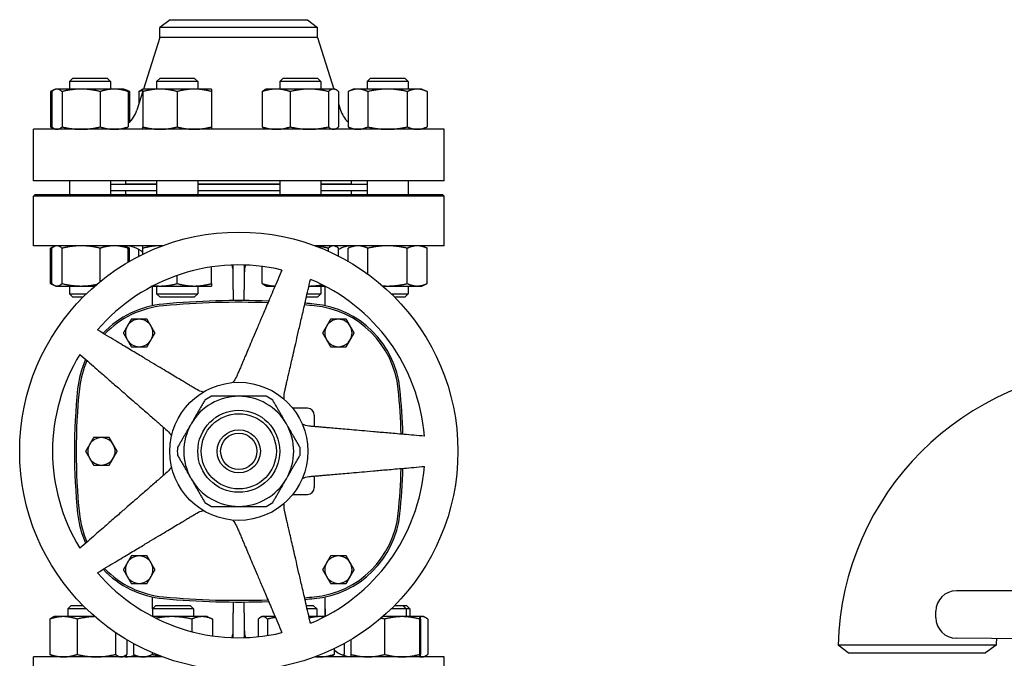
# Model space of a CAD drawing. Header units: inches. Extents: x 24 to 1128, y -69 to 748.
# Tile 468 of 656: x 583 to 601, y 384 to 396. Entities that reach past the tile are written whole.
import ezdxf

# ---------------------------------------------------------------- set-up
doc = ezdxf.new("R2010")
doc.units = ezdxf.units.IN
doc.header["$LTSCALE"] = 32
doc.header["$MEASUREMENT"] = 0
doc.layers.add('Visible (ANSI)', color=7, linetype='Continuous', lineweight=30)

msp = doc.modelspace()

# ---------------------------------------------------------------- linework, layer by layer
at = {"layer": 'Visible (ANSI)'}
for p, q in [((585.77813, 395.65117), (585.59063, 395.5073)), ((585.59063, 395.3245), (585.59063, 395.5073)), ((588.47063, 395.5073), (585.59063, 395.5073)), ((585.77813, 395.65117), (588.28313, 395.65117)), ((588.28313, 395.65117), (588.47063, 395.5073)), ((588.47063, 395.3245), (588.47063, 395.5073)), ((585.59063, 395.3245), (585.29311, 394.38517)), ((588.47063, 395.3245), (585.59063, 395.3245)), ((588.47063, 395.3245), (588.76815, 394.38517)), ((584.00193, 394.58617), (583.93943, 394.52367)), ((584.00193, 394.58617), (584.62693, 394.58617)), ((584.62693, 394.58617), (584.68943, 394.52367)), ((585.59304, 394.58617), (585.53054, 394.52367)), ((585.59304, 394.58617), (586.21804, 394.58617)), ((586.21804, 394.58617), (586.28054, 394.52367)), ((587.84322, 394.58617), (587.78072, 394.52367)), ((587.84322, 394.58617), (588.46822, 394.58617)), ((588.46822, 394.58617), (588.53072, 394.52367)), ((589.43434, 394.58617), (589.37184, 394.52367)), ((589.43434, 394.58617), (590.05934, 394.58617)), ((590.05934, 394.58617), (590.12184, 394.52367)), ((584.68943, 394.52367), (583.93943, 394.52367)), ((583.93943, 394.52367), (583.93943, 394.38517)), ((584.68943, 394.52367), (584.68943, 394.38517)), ((586.28054, 394.52367), (585.53054, 394.52367)), ((585.53054, 394.52367), (585.53054, 394.38517)), ((586.28054, 394.52367), (586.28054, 394.38517)), ((588.53072, 394.52367), (587.78072, 394.52367)), ((587.78072, 394.52367), (587.78072, 394.38517)), ((588.53072, 394.52367), (588.53072, 394.38517)), ((590.12184, 394.52367), (589.37184, 394.52367)), ((589.37184, 394.52367), (589.37184, 394.38517)), ((590.12184, 394.52367), (590.12184, 394.38517)), ((583.66738, 394.37489), (583.59274, 394.34008)), ((583.59274, 394.34008), (583.59274, 393.69626)), ((583.61733, 394.34008), (583.61733, 393.69626)), ((583.68943, 394.38517), (583.66738, 394.37489)), ((583.71072, 394.38517), (583.68943, 394.38517)), ((584.15267, 394.38517), (583.71072, 394.38517)), ((583.80412, 394.34008), (583.80412, 393.69626)), ((584.75637, 394.38517), (584.15267, 394.38517)), ((584.50121, 394.34008), (584.50121, 393.69626)), ((584.93943, 394.38517), (584.75637, 394.38517)), ((584.93943, 394.38517), (584.96147, 394.37489)), ((584.96147, 394.37489), (585.03611, 394.34008)), ((585.01152, 394.34008), (585.01152, 393.69626)), ((585.03611, 394.34008), (585.03611, 393.78605)), ((585.28054, 394.34548), (585.17118, 394.00019)), ((585.20845, 394.34008), (585.20845, 394.11785)), ((585.28054, 394.38517), (585.2585, 394.37489)), ((585.59304, 394.38517), (585.28054, 394.38517)), ((585.28054, 394.34008), (585.28054, 393.69626)), ((586.21804, 394.38517), (585.59304, 394.38517)), ((585.90554, 394.34008), (585.90554, 393.69626)), ((586.53054, 394.38517), (586.21804, 394.38517)), ((586.53054, 394.34008), (586.53054, 393.69626)), ((587.45863, 394.34008), (587.45863, 393.69626)), ((587.53072, 394.38517), (587.50867, 394.37489)), ((587.71378, 394.38517), (587.53072, 394.38517)), ((588.31748, 394.38517), (587.71378, 394.38517)), ((587.96894, 394.34008), (587.96894, 393.69626)), ((588.75943, 394.38517), (588.31748, 394.38517)), ((588.66603, 394.34008), (588.66603, 393.69626)), ((588.78072, 394.38517), (588.75943, 394.38517)), ((588.78072, 394.38517), (588.80277, 394.37489)), ((588.85282, 394.34008), (588.85282, 393.69626)), ((589.12184, 394.38517), (589.02515, 394.34008)), ((589.02515, 394.34008), (589.02515, 393.69626)), ((589.20557, 394.38517), (589.12184, 394.38517)), ((589.74684, 394.38517), (589.20557, 394.38517)), ((589.38599, 394.34008), (589.38599, 393.69626)), ((590.2881, 394.38517), (589.74684, 394.38517)), ((590.10768, 394.34008), (590.10768, 393.69626)), ((590.37184, 394.38517), (590.2881, 394.38517)), ((590.37184, 394.38517), (590.46853, 394.34008)), ((590.46853, 394.34008), (590.46853, 393.69626)), ((588.85282, 394.11785), (588.89008, 394.00019)), ((583.66738, 393.66145), (583.59274, 393.69626)), ((589.12184, 393.65117), (589.02515, 393.69626)), ((590.37184, 393.65117), (590.46853, 393.69626)), ((590.78063, 393.65117), (583.28063, 393.65117)), ((583.28063, 392.71117), (583.28063, 393.65117)), ((583.68943, 393.65117), (583.66738, 393.66145)), ((584.93943, 393.65117), (584.96147, 393.66145)), ((587.53072, 393.65117), (587.50867, 393.66145)), ((588.78072, 393.65117), (588.80277, 393.66145)), ((590.78063, 392.71117), (590.78063, 393.65117)), ((590.78063, 392.71117), (583.28063, 392.71117)), ((583.93943, 392.71117), (583.93943, 392.46367)), ((584.68943, 392.71117), (584.68943, 392.46367)), ((585.53054, 392.64617), (584.68943, 392.64617)), ((584.97063, 392.65117), (584.97063, 392.71117)), ((585.53054, 392.65117), (584.97063, 392.65117)), ((585.09063, 392.64617), (585.09063, 392.65117)), ((585.53054, 392.71117), (585.53054, 392.46367)), ((586.28054, 392.71117), (586.28054, 392.46367)), ((587.78072, 392.65117), (586.28054, 392.65117)), ((587.78072, 392.64617), (586.28054, 392.64617)), ((587.78072, 392.71117), (587.78072, 392.46367)), ((588.53072, 392.71117), (588.53072, 392.46367)), ((589.09063, 392.65117), (588.53072, 392.65117)), ((589.37184, 392.64617), (588.53072, 392.64617)), ((588.97063, 392.64617), (588.97063, 392.65117)), ((589.09063, 392.65117), (589.09063, 392.71117)), ((589.37184, 392.71117), (589.37184, 392.46367)), ((590.12184, 392.71117), (590.12184, 392.46367)), ((583.31188, 392.46367), (583.28063, 392.43242)), ((590.78063, 392.43242), (583.28063, 392.43242)), ((583.28063, 391.52617), (583.28063, 392.43242)), ((583.31188, 392.46367), (590.74938, 392.46367)), ((585.53054, 392.52617), (584.68943, 392.52617)), ((584.97063, 392.46367), (584.97063, 392.52617)), ((587.78072, 392.52617), (586.28054, 392.52617)), ((589.37184, 392.52617), (588.53072, 392.52617)), ((589.09063, 392.46367), (589.09063, 392.52617)), ((590.74938, 392.46367), (590.78063, 392.43242)), ((590.78063, 391.52617), (590.78063, 392.43242)), ((585.63869, 391.52617), (583.28063, 391.52617)), ((583.68943, 391.52617), (583.66738, 391.51589)), ((584.93943, 391.52617), (584.96147, 391.51589)), ((590.78063, 391.52617), (588.42257, 391.52617)), ((588.78072, 391.52617), (588.80277, 391.51589)), ((589.12184, 391.52617), (589.02515, 391.48108)), ((590.37184, 391.52617), (590.46853, 391.48108)), ((583.66738, 391.51589), (583.59274, 391.48108)), ((583.59274, 390.83726), (583.59274, 391.48108)), ((583.61733, 390.83726), (583.61733, 391.48108)), ((583.80412, 390.83726), (583.80412, 391.48108)), ((584.50121, 390.87489), (584.50121, 391.48108)), ((584.96147, 391.51589), (585.03611, 391.48108)), ((585.01152, 391.22917), (585.01152, 391.48108)), ((585.03611, 391.24343), (585.03611, 391.48108)), ((585.20845, 391.33702), (585.20845, 391.45766)), ((585.28054, 391.373), (585.28054, 391.48108)), ((588.66603, 391.42658), (588.66603, 391.48108)), ((588.85282, 391.33702), (588.85282, 391.48108)), ((589.02515, 391.24343), (589.02515, 391.48108)), ((589.38599, 391.00917), (589.38599, 391.48108)), ((590.10768, 390.83726), (590.10768, 391.48108)), ((590.46853, 390.83726), (590.46853, 391.48108)), ((586.93063, 390.72117), (586.93063, 391.1747)), ((587.13063, 391.1747), (587.13063, 390.72117)), ((585.90554, 390.83726), (585.90554, 390.98462)), ((586.53054, 390.83726), (586.53054, 391.13919)), ((587.45863, 390.83726), (587.45863, 391.14912)), ((583.66738, 390.80245), (583.59274, 390.83726)), ((583.68943, 390.79217), (583.66738, 390.80245)), ((587.53072, 390.79217), (587.50867, 390.80245)), ((590.37184, 390.79217), (590.46853, 390.83726)), ((583.68943, 390.79217), (583.71072, 390.79217)), ((583.71072, 390.79217), (584.15267, 390.79217)), ((583.93943, 390.79217), (583.93943, 390.64867)), ((583.93943, 390.64867), (584.24698, 390.64867)), ((584.00193, 390.58617), (583.93943, 390.64867)), ((584.15267, 390.79217), (584.40314, 390.79217)), ((585.45583, 390.43327), (585.45583, 390.78947)), ((585.461, 390.79217), (585.59304, 390.79217)), ((585.53054, 390.79217), (585.53054, 390.64867)), ((585.53054, 390.64867), (586.28054, 390.64867)), ((585.59304, 390.58617), (585.53054, 390.64867)), ((585.59304, 390.79217), (586.21804, 390.79217)), ((586.21804, 390.79217), (586.53054, 390.79217)), ((586.21804, 390.58617), (586.28054, 390.64867)), ((586.28054, 390.79217), (586.28054, 390.64867)), ((586.93063, 390.72117), (586.93063, 390.52584)), ((587.13063, 390.52584), (587.13063, 390.72117)), ((587.53072, 390.79217), (587.69174, 390.79217)), ((588.27869, 390.64867), (588.53072, 390.64867)), ((588.31182, 390.79217), (588.31748, 390.79217)), ((588.31748, 390.79217), (588.60026, 390.79217)), ((588.46822, 390.58617), (588.53072, 390.64867)), ((588.53072, 390.79217), (588.53072, 390.64867)), ((588.60544, 390.43327), (588.60544, 390.78947)), ((589.65813, 390.79217), (589.74684, 390.79217)), ((589.74684, 390.79217), (590.2881, 390.79217)), ((589.81429, 390.64867), (590.12184, 390.64867)), ((590.05934, 390.58617), (590.12184, 390.64867)), ((590.12184, 390.79217), (590.12184, 390.64867)), ((590.2881, 390.79217), (590.37184, 390.79217)), ((584.1839, 390.58617), (584.00193, 390.58617)), ((586.21804, 390.58617), (585.59304, 390.58617)), ((588.46822, 390.58617), (588.26426, 390.58617)), ((590.05934, 390.58617), (589.87737, 390.58617)), ((588.28359, 388.56357), (588.0141, 388.56357)), ((588.40859, 388.43857), (588.40859, 388.22769)), ((585.65268, 388.21889), (585.65268, 387.33345)), ((588.40859, 387.32465), (588.40859, 387.11377)), ((588.0141, 386.98877), (588.28359, 386.98877)), ((621.43013, 385.23187), (600.13113, 385.23187)), ((585.45583, 384.90498), (585.45583, 385.11907)), ((588.60544, 384.76287), (588.60544, 385.11907)), ((583.97133, 384.96617), (583.90883, 384.90367)), ((584.24698, 384.90367), (583.90883, 384.90367)), ((583.90883, 384.90367), (583.90883, 384.76017)), ((583.97133, 384.96617), (584.1839, 384.96617)), ((585.51702, 384.96617), (585.45452, 384.90367)), ((586.20452, 384.90367), (585.45452, 384.90367)), ((585.45452, 384.90367), (585.45452, 384.76355)), ((585.51702, 384.96617), (586.14202, 384.96617)), ((586.14202, 384.96617), (586.20452, 384.90367)), ((586.20452, 384.90367), (586.20452, 384.76017)), ((586.93063, 385.0265), (586.93063, 384.83117)), ((587.13063, 384.83117), (587.13063, 385.0265)), ((588.26426, 384.96617), (588.3913, 384.96617)), ((588.4538, 384.90367), (588.27869, 384.90367)), ((588.3913, 384.96617), (588.4538, 384.90367)), ((588.4538, 384.90367), (588.4538, 384.76017)), ((588.60544, 384.90498), (588.60675, 384.90367)), ((588.60675, 384.90367), (588.60544, 384.90367)), ((588.60675, 384.90367), (588.60675, 384.76355)), ((590.08909, 384.90367), (589.81429, 384.90367)), ((589.87737, 384.96617), (590.02659, 384.96617)), ((590.02659, 384.96617), (590.08994, 384.96617)), ((590.02659, 384.96617), (590.08909, 384.90367)), ((590.15244, 384.90367), (590.08909, 384.90367)), ((590.08909, 384.90367), (590.08909, 384.76017)), ((590.08994, 384.96617), (590.15244, 384.90367)), ((590.15244, 384.90367), (590.15244, 384.76017)), ((583.58175, 384.71508), (583.58175, 384.07126)), ((583.65883, 384.76017), (583.6316, 384.74747)), ((583.82962, 384.76017), (583.65883, 384.76017)), ((584.40314, 384.76017), (583.82962, 384.76017)), ((584.07749, 384.71508), (584.07749, 384.07126)), ((585.81192, 384.76017), (585.461, 384.76017)), ((586.36177, 384.76017), (585.81192, 384.76017)), ((586.17262, 384.71508), (586.17262, 384.48621)), ((586.45452, 384.76017), (586.36177, 384.76017)), ((586.45452, 384.76017), (586.53994, 384.72034)), ((586.55092, 384.71508), (586.55092, 384.41018)), ((586.93063, 384.37764), (586.93063, 384.83117)), ((587.13063, 384.83117), (587.13063, 384.37764)), ((587.38724, 384.71508), (587.38724, 384.39492)), ((587.4538, 384.76017), (587.43635, 384.75203)), ((587.47079, 384.76017), (587.4538, 384.76017)), ((587.69174, 384.76017), (587.47079, 384.76017)), ((587.55433, 384.71508), (587.55433, 384.41674)), ((588.50813, 384.76017), (588.31182, 384.76017)), ((588.60026, 384.76017), (588.50813, 384.76017)), ((590.01122, 384.76017), (589.65813, 384.76017)), ((589.69377, 384.71508), (589.69377, 384.07126)), ((590.33884, 384.76017), (590.01122, 384.76017)), ((590.32868, 384.71508), (590.32868, 384.07126)), ((590.33909, 384.76017), (590.33884, 384.76017)), ((590.37635, 384.76017), (590.33909, 384.76017)), ((590.33909, 384.76017), (590.33933, 384.76005)), ((590.349, 384.71508), (590.349, 384.07126)), ((590.40244, 384.76017), (590.37635, 384.76017)), ((590.40244, 384.76017), (590.42966, 384.74747)), ((590.47952, 384.71508), (590.47952, 384.07126)), ((599.75713, 384.73987), (599.75713, 384.85787)), ((584.77957, 384.4697), (584.77957, 384.07126)), ((584.98591, 384.33828), (584.98591, 384.07126)), ((589.07536, 384.33828), (589.07536, 384.07126)), ((589.07917, 384.34055), (589.07917, 384.07126)), ((609.52063, 384.29886), (600.12846, 384.36588)), ((585.10812, 384.26847), (585.10812, 384.07126)), ((588.77037, 384.17432), (588.77037, 384.07126)), ((588.95315, 384.26847), (588.95315, 384.07126)), ((598.15813, 384.09867), (597.97259, 384.24104)), ((600.85502, 384.24099), (600.66313, 384.09867)), ((585.63869, 384.02617), (583.28063, 384.02617)), ((583.28063, 383.11992), (583.28063, 384.02617)), ((583.65883, 384.02617), (583.6316, 384.03887)), ((584.90883, 384.02617), (584.93605, 384.03887)), ((585.20452, 384.02617), (585.1191, 384.066)), ((585.45122, 384.10119), (585.45122, 384.07126)), ((590.78063, 384.02617), (588.42257, 384.02617)), ((588.7038, 384.02617), (588.72126, 384.03431)), ((588.92719, 384.05902), (588.94217, 384.066)), ((589.08909, 384.02617), (589.08884, 384.02629)), ((590.33909, 384.02617), (590.33933, 384.02629)), ((590.40244, 384.02617), (590.42966, 384.03887)), ((590.78063, 383.11992), (590.78063, 384.02617)), ((598.15823, 384.09867), (600.66313, 384.09867))]:
    msp.add_line(p, q, dxfattribs=at)
for radius in [4, 1.25984, 0.74803, 0.68553, 0.3937, 0.3312]:
    msp.add_circle((587.03063, 387.77617), radius, dxfattribs=at)
for centre, radius, start, end in [((584.69452, 394.15117), 0.5, 309.346629, 342.425284), ((589.36675, 394.15117), 0.5, 197.574716, 226.906395), ((584.95583, 391.02617), 0.5, 49.501532, 90), ((589.10544, 391.02617), 0.5, 90, 120.346879), ((587.03063, 387.77617), 3.4, 76.64927, 139.35073), ((587.03063, 387.77617), 3.4, 4.64927, 67.35073), ((585.81179, 388.73795), 1.73228, 95.255296, 136.557354), ((587.03063, 375.4868), 15.03937, 87.927003, 95.255296), ((587.03063, 375.4868), 15.00812, 87.972631, 95.255296), ((587.03063, 375.4868), 15.00812, 84.744704, 85.408408), ((587.03063, 375.4868), 15.03937, 84.744704, 85.39081), ((588.24948, 388.73795), 1.73228, 5.817836, 84.744707), ((585.81179, 388.73795), 1.70103, 95.255296, 136.325001), ((588.24948, 388.73795), 1.70103, 5.817836, 84.744707), ((585.21174, 389.93562), 0.25, 90, 150), ((585.21174, 389.93562), 0.25, 30, 90), ((588.84953, 389.93562), 0.25, 90, 150), ((588.84953, 389.93562), 0.25, 30, 90), ((585.21174, 389.93562), 0.25, 150, 210), ((585.21174, 389.93562), 0.25, 330, 30), ((588.84953, 389.93562), 0.25, 150, 210), ((588.84953, 389.93562), 0.25, 330, 30), ((585.21174, 389.93562), 0.25, 210, 270), ((585.21174, 389.93562), 0.25, 270, 330), ((588.84953, 389.93562), 0.25, 210, 270), ((588.84953, 389.93562), 0.25, 270, 330), ((587.03063, 387.77617), 3.4, 148.64927, 211.35073), ((585.81179, 388.73795), 1.73228, 155.642572, 174.182165), ((585.81179, 388.73795), 1.70103, 155.957475, 174.182165), ((603.16063, 384.09867), 5.19, 91.571968, 178.428032), ((595.25111, 387.77617), 11.22047, 174.182164, 185.817836), ((595.25111, 387.77617), 11.18922, 174.182164, 185.817836), ((578.81016, 387.77617), 11.18922, 1.601548, 5.817836), ((578.81016, 387.77617), 11.22047, 1.583081, 5.817836), ((587.03063, 387.77617), 1.00394, 90, 150), ((587.03063, 387.77617), 1.12205, 116.525352, 123.474648), ((587.03063, 387.77617), 1.00394, 30, 90), ((587.03063, 387.77617), 1.12205, 56.525352, 63.474648), ((588.28359, 388.43857), 0.125, 0, 90), ((587.03063, 387.77617), 1.00394, 150, 210), ((587.03063, 387.77617), 1.00394, 330, 30), ((584.52276, 387.77617), 0.25, 90, 150), ((584.52276, 387.77617), 0.25, 30, 90), ((584.52276, 387.77617), 0.25, 150, 210), ((584.52276, 387.77617), 0.25, 330, 30), ((587.03063, 387.77617), 1.12205, 176.525352, 183.474648), ((587.03063, 387.77617), 1.12205, 356.525352, 3.474648), ((584.52276, 387.77617), 0.25, 210, 270), ((584.52276, 387.77617), 0.25, 270, 330), ((587.03063, 387.77617), 3.4, 292.64927, 355.35073), ((578.81016, 387.77617), 11.18922, 354.182163, 358.398452), ((578.81016, 387.77617), 11.22047, 354.182163, 358.416919), ((587.03063, 387.77617), 1.00394, 210, 270), ((587.03063, 387.77617), 1.00394, 270, 330), ((588.28359, 387.11377), 0.125, 270, 0), ((587.03063, 387.77617), 1.12205, 236.525352, 243.474648), ((587.03063, 387.77617), 1.12205, 296.525352, 303.474648), ((585.81179, 386.81439), 1.73228, 185.817836, 204.357428), ((585.81179, 386.81439), 1.70103, 185.817836, 204.042525), ((588.24948, 386.81439), 1.70103, 275.255296, 354.182161), ((588.24948, 386.81439), 1.73228, 275.255296, 354.182161), ((585.21174, 385.61672), 0.25, 90, 150), ((585.21174, 385.61672), 0.25, 30, 90), ((588.84953, 385.61672), 0.25, 90, 150), ((588.84953, 385.61672), 0.25, 30, 90), ((585.81179, 386.81439), 1.73228, 223.442646, 264.744707), ((585.81179, 386.81439), 1.70103, 223.674999, 264.744707), ((585.21174, 385.61672), 0.25, 150, 210), ((585.21174, 385.61672), 0.25, 330, 30), ((588.84953, 385.61672), 0.25, 150, 210), ((588.84953, 385.61672), 0.25, 330, 30), ((587.03063, 387.77617), 3.4, 220.64927, 283.35073), ((585.21174, 385.61672), 0.25, 210, 270), ((585.21174, 385.61672), 0.25, 270, 330), ((588.84953, 385.61672), 0.25, 210, 270), ((588.84953, 385.61672), 0.25, 270, 330), ((600.13113, 384.85787), 0.374, 90, 180), ((587.03063, 400.06554), 15.03937, 264.744704, 272.072997), ((587.03063, 400.06554), 15.00812, 264.744704, 272.027369), ((587.03063, 400.06554), 15.00812, 274.591592, 275.255296), ((587.03063, 400.06554), 15.03937, 274.60919, 275.255296), ((600.13113, 384.73987), 0.374, 180, 269.591168), ((603.16063, 384.09867), 2.31, 173.488724, 176.467728), ((589.10544, 384.52617), 0.5, 227.922109, 268.065273), ((584.95583, 384.52617), 0.5, 270, 290.884439)]:
    msp.add_arc(centre, radius, start, end, dxfattribs=at)
for points, weights in [([(583.64372, 394.36116), (583.61905, 394.35235), (583.59274, 394.34008)], [1.01477953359, 1.01005189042, 1]), ([(583.71072, 394.38517), (583.66738, 394.38517), (583.61733, 394.34008)], [1, 1.0379548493, 1]), ([(583.80412, 394.34008), (583.75407, 394.38517), (583.71072, 394.38517)], [1, 1.0379548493, 1]), ([(584.15267, 394.38517), (583.9909, 394.38517), (583.80412, 394.34008)], [1, 1.0379548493, 1]), ([(584.50121, 394.34008), (584.31443, 394.38517), (584.15267, 394.38517)], [1, 1.0379548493, 1]), ([(584.75637, 394.38517), (584.63795, 394.38517), (584.50121, 394.34008)], [1, 1.0379548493, 1]), ([(585.01152, 394.34008), (584.87479, 394.38517), (584.75637, 394.38517)], [1, 1.0379548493, 1]), ([(584.96147, 394.37489), (584.98513, 394.36386), (585.01152, 394.34008)], [1.01895290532, 1.01965956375, 1]), ([(585.03611, 394.34008), (585.0098, 394.35235), (584.98513, 394.36116)], [1, 1.01005189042, 1.01477953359]), ([(585.20845, 394.34008), (585.23484, 394.36386), (585.2585, 394.37489)], [1, 1.01965956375, 1.01895290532]), ([(585.28054, 394.36116), (585.24566, 394.35235), (585.20845, 394.34008)], [1.01477953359, 1.01005189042, 1]), ([(585.28054, 394.34008), (585.28054, 394.38517), (585.28054, 394.38517)], [1, 1.0379548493, 1]), ([(585.59304, 394.38517), (585.44801, 394.38517), (585.28054, 394.34008)], [1, 1.0379548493, 1]), ([(585.90554, 394.34008), (585.73808, 394.38517), (585.59304, 394.38517)], [1, 1.0379548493, 1]), ([(586.21804, 394.38517), (586.07301, 394.38517), (585.90554, 394.34008)], [1, 1.0379548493, 1]), ([(586.53054, 394.34008), (586.36308, 394.38517), (586.21804, 394.38517)], [1, 1.0379548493, 1]), ([(586.53054, 394.38517), (586.53054, 394.38517), (586.53054, 394.34008)], [1, 1.0379548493, 1]), ([(587.71378, 394.38517), (587.59536, 394.38517), (587.45863, 394.34008)], [1, 1.0379548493, 1]), ([(587.45863, 394.34008), (587.48501, 394.36386), (587.50867, 394.37489)], [1, 1.01965956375, 1.01895290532]), ([(587.96894, 394.34008), (587.8322, 394.38517), (587.71378, 394.38517)], [1, 1.0379548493, 1]), ([(588.31748, 394.38517), (588.15572, 394.38517), (587.96894, 394.34008)], [1, 1.0379548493, 1]), ([(588.66603, 394.34008), (588.47925, 394.38517), (588.31748, 394.38517)], [1, 1.0379548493, 1]), ([(588.75943, 394.38517), (588.71608, 394.38517), (588.66603, 394.34008)], [1, 1.0379548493, 1]), ([(588.85282, 394.34008), (588.80277, 394.38517), (588.75943, 394.38517)], [1, 1.0379548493, 1]), ([(589.20557, 394.38517), (589.12184, 394.38517), (589.02515, 394.34008)], [1, 1.0379548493, 1]), ([(589.38599, 394.34008), (589.28931, 394.38517), (589.20557, 394.38517)], [1, 1.0379548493, 1]), ([(589.74684, 394.38517), (589.57937, 394.38517), (589.38599, 394.34008)], [1, 1.0379548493, 1]), ([(590.10768, 394.34008), (589.91431, 394.38517), (589.74684, 394.38517)], [1, 1.0379548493, 1]), ([(590.2881, 394.38517), (590.20437, 394.38517), (590.10768, 394.34008)], [1, 1.0379548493, 1]), ([(590.46853, 394.34008), (590.37184, 394.38517), (590.2881, 394.38517)], [1, 1.0379548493, 1]), ([(583.59274, 393.69626), (583.61905, 393.68399), (583.64372, 393.67518)], [1, 1.01005189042, 1.01477953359]), ([(583.61733, 393.69626), (583.66738, 393.65117), (583.71072, 393.65117)], [1, 1.0379548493, 1]), ([(583.71072, 393.65117), (583.75407, 393.65117), (583.80412, 393.69626)], [1, 1.0379548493, 1]), ([(583.80412, 393.69626), (583.9909, 393.65117), (584.15267, 393.65117)], [1, 1.0379548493, 1]), ([(584.15267, 393.65117), (584.31443, 393.65117), (584.50121, 393.69626)], [1, 1.0379548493, 1]), ([(584.50121, 393.69626), (584.63795, 393.65117), (584.75637, 393.65117)], [1, 1.0379548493, 1]), ([(584.75637, 393.65117), (584.87479, 393.65117), (585.01152, 393.69626)], [1, 1.0379548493, 1]), ([(585.01152, 393.69626), (584.98513, 393.67248), (584.96147, 393.66145)], [1, 1.01965956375, 1.01895290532]), ([(585.28054, 393.65117), (585.28054, 393.65117), (585.28054, 393.69626)], [1, 1.0379548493, 1]), ([(585.28054, 393.69626), (585.44801, 393.65117), (585.59304, 393.65117)], [1, 1.0379548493, 1]), ([(585.59304, 393.65117), (585.73808, 393.65117), (585.90554, 393.69626)], [1, 1.0379548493, 1]), ([(585.90554, 393.69626), (586.07301, 393.65117), (586.21804, 393.65117)], [1, 1.0379548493, 1]), ([(586.21804, 393.65117), (586.36308, 393.65117), (586.53054, 393.69626)], [1, 1.0379548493, 1]), ([(586.53054, 393.69626), (586.53054, 393.65117), (586.53054, 393.65117)], [1, 1.0379548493, 1]), ([(587.50867, 393.66145), (587.48501, 393.67248), (587.45863, 393.69626)], [1.01895290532, 1.01965956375, 1]), ([(587.45863, 393.69626), (587.59536, 393.65117), (587.71378, 393.65117)], [1, 1.0379548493, 1]), ([(587.71378, 393.65117), (587.8322, 393.65117), (587.96894, 393.69626)], [1, 1.0379548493, 1]), ([(587.96894, 393.69626), (588.15572, 393.65117), (588.31748, 393.65117)], [1, 1.0379548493, 1]), ([(588.31748, 393.65117), (588.47925, 393.65117), (588.66603, 393.69626)], [1, 1.0379548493, 1]), ([(588.66603, 393.69626), (588.71608, 393.65117), (588.75943, 393.65117)], [1, 1.0379548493, 1]), ([(588.75943, 393.65117), (588.80277, 393.65117), (588.85282, 393.69626)], [1, 1.0379548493, 1]), ([(589.02515, 393.69626), (589.12184, 393.65117), (589.20557, 393.65117)], [1, 1.0379548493, 1]), ([(589.20557, 393.65117), (589.28931, 393.65117), (589.38599, 393.69626)], [1, 1.0379548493, 1]), ([(589.38599, 393.69626), (589.57937, 393.65117), (589.74684, 393.65117)], [1, 1.0379548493, 1]), ([(589.74684, 393.65117), (589.91431, 393.65117), (590.10768, 393.69626)], [1, 1.0379548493, 1]), ([(590.10768, 393.69626), (590.20437, 393.65117), (590.2881, 393.65117)], [1, 1.0379548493, 1]), ([(590.2881, 393.65117), (590.37184, 393.65117), (590.46853, 393.69626)], [1, 1.0379548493, 1]), ([(583.71072, 391.52617), (583.66738, 391.52617), (583.61733, 391.48108)], [1, 1.0379548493, 1]), ([(583.80412, 391.48108), (583.75407, 391.52617), (583.71072, 391.52617)], [1, 1.0379548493, 1]), ([(584.15267, 391.52617), (583.9909, 391.52617), (583.80412, 391.48108)], [1, 1.0379548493, 1]), ([(584.50121, 391.48108), (584.31443, 391.52617), (584.15267, 391.52617)], [1, 1.0379548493, 1]), ([(584.75637, 391.52617), (584.63795, 391.52617), (584.50121, 391.48108)], [1, 1.0379548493, 1]), ([(585.01152, 391.48108), (584.87479, 391.52617), (584.75637, 391.52617)], [1, 1.0379548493, 1]), ([(585.28054, 391.48108), (585.28054, 391.52617), (585.28054, 391.52617)], [1, 1.0379548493, 1]), ([(585.59304, 391.52617), (585.44801, 391.52617), (585.28054, 391.48108)], [1, 1.0379548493, 1]), ([(585.6362, 391.52524), (585.61459, 391.52617), (585.59304, 391.52617)], [1.00935175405, 1.00546186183, 1]), ([(588.66603, 391.48108), (588.54492, 391.51032), (588.43796, 391.52042)], [1, 1.02428658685, 1.01749212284]), ([(588.75943, 391.52617), (588.71608, 391.52617), (588.66603, 391.48108)], [1, 1.0379548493, 1]), ([(588.85282, 391.48108), (588.80277, 391.52617), (588.75943, 391.52617)], [1, 1.0379548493, 1]), ([(589.20557, 391.52617), (589.12184, 391.52617), (589.02515, 391.48108)], [1, 1.0379548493, 1]), ([(589.38599, 391.48108), (589.28931, 391.52617), (589.20557, 391.52617)], [1, 1.0379548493, 1]), ([(589.74684, 391.52617), (589.57937, 391.52617), (589.38599, 391.48108)], [1, 1.0379548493, 1]), ([(590.10768, 391.48108), (589.91431, 391.52617), (589.74684, 391.52617)], [1, 1.0379548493, 1]), ([(590.2881, 391.52617), (590.20437, 391.52617), (590.10768, 391.48108)], [1, 1.0379548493, 1]), ([(590.46853, 391.48108), (590.37184, 391.52617), (590.2881, 391.52617)], [1, 1.0379548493, 1]), ([(583.64372, 391.50216), (583.61905, 391.49335), (583.59274, 391.48108)], [1.01477953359, 1.01005189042, 1]), ([(584.96147, 391.51589), (584.98513, 391.50486), (585.01152, 391.48108)], [1.01895290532, 1.01965956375, 1]), ([(585.03611, 391.48108), (585.0098, 391.49335), (584.98513, 391.50216)], [1, 1.01005189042, 1.01477953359]), ([(587.81573, 391.08428), (587.23741, 389.72184), (587.0011, 389.16513)], [1, 1.58117079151, 2.0263127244]), ([(583.59274, 390.83726), (583.61905, 390.82499), (583.64372, 390.81618)], [1, 1.01005189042, 1.01477953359]), ([(583.61733, 390.83726), (583.66738, 390.79217), (583.71072, 390.79217)], [1, 1.0379548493, 1]), ([(583.71072, 390.79217), (583.75407, 390.79217), (583.80412, 390.83726)], [1, 1.0379548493, 1]), ([(583.80412, 390.83726), (583.9909, 390.79217), (584.15267, 390.79217)], [1, 1.0379548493, 1]), ([(584.15267, 390.79217), (584.28874, 390.79217), (584.43938, 390.82337)], [1, 1.03173659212, 1.01039900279]), ([(585.47437, 390.79909), (585.53441, 390.79217), (585.59304, 390.79217)], [1.01814647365, 1.01500636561, 1]), ([(585.59304, 390.79217), (585.73808, 390.79217), (585.90554, 390.83726)], [1, 1.0379548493, 1]), ([(585.90554, 390.83726), (586.07301, 390.79217), (586.21804, 390.79217)], [1, 1.0379548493, 1]), ([(586.21804, 390.79217), (586.36308, 390.79217), (586.53054, 390.83726)], [1, 1.0379548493, 1]), ([(586.53054, 390.83726), (586.53054, 390.79217), (586.53054, 390.79217)], [1, 1.0379548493, 1]), ([(587.45863, 390.83726), (587.58356, 390.79606), (587.69189, 390.79253)], [1, 1.03456530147, 1.00617369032]), ([(587.50867, 390.80245), (587.48501, 390.81348), (587.45863, 390.83726)], [1.01895290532, 1.01965956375, 1]), ([(587.87094, 388.8825), (588.00698, 389.47179), (588.33994, 390.91396)], [2.0263127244, 1.58117079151, 1]), ([(588.31748, 390.79217), (588.43288, 390.79217), (588.55704, 390.81428)], [1, 1.02678541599, 1.01576493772]), ([(589.74684, 390.79217), (589.91431, 390.79217), (590.10768, 390.83726)], [1, 1.0379548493, 1]), ([(590.10768, 390.83726), (590.20437, 390.79217), (590.2881, 390.79217)], [1, 1.0379548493, 1]), ([(590.2881, 390.79217), (590.37184, 390.79217), (590.46853, 390.83726)], [1, 1.0379548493, 1]), ([(588.31182, 390.79218), (588.31465, 390.79217), (588.31748, 390.79217)], [1.00125928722, 1.00064045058, 1]), ([(589.65449, 390.79533), (589.70092, 390.79217), (589.74684, 390.79217)], [1.01485166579, 1.01012890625, 1]), ([(585.0674, 390.18562), (585.02872, 390.11863), (584.99523, 390.06062)], [1.01001874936, 1.04314139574, 1]), ([(585.21174, 390.18562), (585.14475, 390.18562), (585.0674, 390.18562)], [1, 1.04314139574, 1.01001874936]), ([(585.35607, 390.18562), (585.27872, 390.18562), (585.21174, 390.18562)], [1.01001874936, 1.04314139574, 1]), ([(585.42824, 390.06062), (585.39475, 390.11863), (585.35607, 390.18562)], [1, 1.04314139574, 1.01001874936]), ([(588.70519, 390.18562), (588.66652, 390.11863), (588.63302, 390.06062)], [1.01001874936, 1.04314139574, 1]), ([(588.84953, 390.18562), (588.78254, 390.18562), (588.70519, 390.18562)], [1, 1.04314139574, 1.01001874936]), ([(588.99387, 390.18562), (588.91652, 390.18562), (588.84953, 390.18562)], [1.01001874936, 1.04314139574, 1]), ([(589.06604, 390.06062), (589.03254, 390.11863), (588.99387, 390.18562)], [1, 1.04314139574, 1.01001874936]), ([(586.23811, 388.91722), (585.71971, 389.22871), (584.45101, 389.99102)], [2.0263127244, 1.58117079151, 1]), ([(584.99523, 390.06062), (584.96174, 390.00261), (584.92306, 389.93562)], [1, 1.04314139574, 1.01001874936]), ([(584.92306, 389.93562), (584.96174, 389.86863), (584.99523, 389.81062)], [1.01001874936, 1.04314139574, 1]), ([(585.50041, 389.93562), (585.46174, 390.00261), (585.42824, 390.06062)], [1.01001874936, 1.04314139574, 1]), ([(585.42824, 389.81062), (585.46174, 389.86863), (585.50041, 389.93562)], [1, 1.04314139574, 1.01001874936]), ([(588.63302, 390.06062), (588.59953, 390.00261), (588.56086, 389.93562)], [1, 1.04314139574, 1.01001874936]), ([(588.56086, 389.93562), (588.59953, 389.86863), (588.63302, 389.81062)], [1.01001874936, 1.04314139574, 1]), ([(589.13821, 389.93562), (589.09953, 390.00261), (589.06604, 390.06062)], [1.01001874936, 1.04314139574, 1]), ([(589.06604, 389.81062), (589.09953, 389.86863), (589.13821, 389.93562)], [1, 1.04314139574, 1.01001874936]), ([(584.99523, 389.81062), (585.02872, 389.75261), (585.0674, 389.68562)], [1, 1.04314139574, 1.01001874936]), ([(585.35607, 389.68562), (585.39475, 389.75261), (585.42824, 389.81062)], [1.01001874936, 1.04314139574, 1]), ([(588.63302, 389.81062), (588.66652, 389.75261), (588.70519, 389.68562)], [1, 1.04314139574, 1.01001874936]), ([(588.99387, 389.68562), (589.03254, 389.75261), (589.06604, 389.81062)], [1.01001874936, 1.04314139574, 1]), ([(584.12704, 389.54511), (585.24409, 388.57407), (585.70052, 388.17729)], [1, 1.58117079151, 2.0263127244]), ([(585.0674, 389.68562), (585.14475, 389.68562), (585.21174, 389.68562)], [1.01001874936, 1.04314139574, 1]), ([(585.21174, 389.68562), (585.27872, 389.68562), (585.35607, 389.68562)], [1, 1.04314139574, 1.01001874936]), ([(588.70519, 389.68562), (588.78254, 389.68562), (588.84953, 389.68562)], [1.01001874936, 1.04314139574, 1]), ([(588.84953, 389.68562), (588.91652, 389.68562), (588.99387, 389.68562)], [1, 1.04314139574, 1.01001874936]), ([(586.41175, 388.7121), (586.27951, 388.48307), (586.1612, 388.27814)], [1.0171026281, 1.03775343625, 1]), ([(587.03063, 388.78011), (586.794, 388.78011), (586.52953, 388.78011)], [1, 1.03775343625, 1.0171026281]), ([(587.53173, 388.78011), (587.26726, 388.78011), (587.03063, 388.78011)], [1.0171026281, 1.03775343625, 1]), ([(587.90007, 388.27814), (587.78175, 388.48307), (587.64952, 388.7121)], [1, 1.03775343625, 1.0171026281]), ([(586.1612, 388.27814), (586.04288, 388.07321), (585.91065, 387.84417)], [1, 1.03775343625, 1.0171026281]), ([(588.15062, 387.84417), (588.01838, 388.07321), (587.90007, 388.27814)], [1.0171026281, 1.03775343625, 1]), ([(590.41945, 388.05176), (588.94497, 388.18076), (588.34249, 388.23347)], [1.0049190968, 1.58894872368, 2.03628035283]), ([(584.37842, 388.02617), (584.33975, 387.95918), (584.30625, 387.90117)], [1.01001874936, 1.04314139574, 1]), ([(584.52276, 388.02617), (584.45577, 388.02617), (584.37842, 388.02617)], [1, 1.04314139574, 1.01001874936]), ([(584.6671, 388.02617), (584.58975, 388.02617), (584.52276, 388.02617)], [1.01001874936, 1.04314139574, 1]), ([(584.73927, 387.90117), (584.70577, 387.95918), (584.6671, 388.02617)], [1, 1.04314139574, 1.01001874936]), ([(584.30625, 387.90117), (584.27276, 387.84316), (584.23408, 387.77617)], [1, 1.04314139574, 1.01001874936]), ([(584.23408, 387.77617), (584.27276, 387.70918), (584.30625, 387.65117)], [1.01001874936, 1.04314139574, 1]), ([(584.81143, 387.77617), (584.77276, 387.84316), (584.73927, 387.90117)], [1.01001874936, 1.04314139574, 1]), ([(584.73927, 387.65117), (584.77276, 387.70918), (584.81143, 387.77617)], [1, 1.04314139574, 1.01001874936]), ([(584.30625, 387.65117), (584.33975, 387.59316), (584.37842, 387.52617)], [1, 1.04314139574, 1.01001874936]), ([(584.6671, 387.52617), (584.70577, 387.59316), (584.73927, 387.65117)], [1.01001874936, 1.04314139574, 1]), ([(585.91065, 387.70817), (586.04288, 387.47913), (586.1612, 387.2742)], [1.0171026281, 1.03775343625, 1]), ([(587.90007, 387.2742), (588.01838, 387.47913), (588.15062, 387.70817)], [1, 1.03775343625, 1.0171026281]), ([(584.37842, 387.52617), (584.45577, 387.52617), (584.52276, 387.52617)], [1.01001874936, 1.04314139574, 1]), ([(584.52276, 387.52617), (584.58975, 387.52617), (584.6671, 387.52617)], [1, 1.04314139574, 1.01001874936]), ([(588.34249, 387.31887), (588.94497, 387.37158), (590.41945, 387.50058)], [2.03628035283, 1.58894872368, 1.0049190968]), ([(585.70052, 387.37504), (585.24409, 386.97827), (584.12704, 386.00723)], [2.0263127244, 1.58117079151, 1]), ([(586.1612, 387.2742), (586.27951, 387.06927), (586.41175, 386.84024)], [1, 1.03775343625, 1.0171026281]), ([(587.64952, 386.84024), (587.78175, 387.06927), (587.90007, 387.2742)], [1.0171026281, 1.03775343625, 1]), ([(586.52953, 386.77223), (586.794, 386.77223), (587.03063, 386.77223)], [1.0171026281, 1.03775343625, 1]), ([(587.03063, 386.77223), (587.26726, 386.77223), (587.53173, 386.77223)], [1, 1.03775343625, 1.0171026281]), ([(588.33994, 384.63838), (588.00698, 386.08055), (587.87094, 386.66983)], [1, 1.58117079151, 2.0263127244]), ([(584.45101, 385.56132), (585.71971, 386.32363), (586.23811, 386.63512)], [1, 1.58117079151, 2.0263127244]), ([(587.0011, 386.38721), (587.23741, 385.8305), (587.81573, 384.46806)], [2.0263127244, 1.58117079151, 1]), ([(585.0674, 385.86672), (585.02872, 385.79973), (584.99523, 385.74172)], [1.01001874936, 1.04314139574, 1]), ([(585.21174, 385.86672), (585.14475, 385.86672), (585.0674, 385.86672)], [1, 1.04314139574, 1.01001874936]), ([(585.35607, 385.86672), (585.27872, 385.86672), (585.21174, 385.86672)], [1.01001874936, 1.04314139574, 1]), ([(585.42824, 385.74172), (585.39475, 385.79973), (585.35607, 385.86672)], [1, 1.04314139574, 1.01001874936]), ([(588.70519, 385.86672), (588.66652, 385.79973), (588.63302, 385.74172)], [1.01001874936, 1.04314139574, 1]), ([(588.84953, 385.86672), (588.78254, 385.86672), (588.70519, 385.86672)], [1, 1.04314139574, 1.01001874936]), ([(588.99387, 385.86672), (588.91652, 385.86672), (588.84953, 385.86672)], [1.01001874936, 1.04314139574, 1]), ([(589.06604, 385.74172), (589.03254, 385.79973), (588.99387, 385.86672)], [1, 1.04314139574, 1.01001874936]), ([(584.99523, 385.74172), (584.96174, 385.68371), (584.92306, 385.61672)], [1, 1.04314139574, 1.01001874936]), ([(584.92306, 385.61672), (584.96174, 385.54973), (584.99523, 385.49172)], [1.01001874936, 1.04314139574, 1]), ([(585.50041, 385.61672), (585.46174, 385.68371), (585.42824, 385.74172)], [1.01001874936, 1.04314139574, 1]), ([(585.42824, 385.49172), (585.46174, 385.54973), (585.50041, 385.61672)], [1, 1.04314139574, 1.01001874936]), ([(588.63302, 385.74172), (588.59953, 385.68371), (588.56086, 385.61672)], [1, 1.04314139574, 1.01001874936]), ([(588.56086, 385.61672), (588.59953, 385.54973), (588.63302, 385.49172)], [1.01001874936, 1.04314139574, 1]), ([(589.13821, 385.61672), (589.09953, 385.68371), (589.06604, 385.74172)], [1.01001874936, 1.04314139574, 1]), ([(589.06604, 385.49172), (589.09953, 385.54973), (589.13821, 385.61672)], [1, 1.04314139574, 1.01001874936]), ([(584.99523, 385.49172), (585.02872, 385.43371), (585.0674, 385.36672)], [1, 1.04314139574, 1.01001874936]), ([(585.35607, 385.36672), (585.39475, 385.43371), (585.42824, 385.49172)], [1.01001874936, 1.04314139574, 1]), ([(588.63302, 385.49172), (588.66652, 385.43371), (588.70519, 385.36672)], [1, 1.04314139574, 1.01001874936]), ([(588.99387, 385.36672), (589.03254, 385.43371), (589.06604, 385.49172)], [1.01001874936, 1.04314139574, 1]), ([(585.0674, 385.36672), (585.14475, 385.36672), (585.21174, 385.36672)], [1.01001874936, 1.04314139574, 1]), ([(585.21174, 385.36672), (585.27872, 385.36672), (585.35607, 385.36672)], [1, 1.04314139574, 1.01001874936]), ([(588.70519, 385.36672), (588.78254, 385.36672), (588.84953, 385.36672)], [1.01001874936, 1.04314139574, 1]), ([(588.84953, 385.36672), (588.91652, 385.36672), (588.99387, 385.36672)], [1, 1.04314139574, 1.01001874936]), ([(583.82962, 384.76017), (583.71458, 384.76017), (583.58175, 384.71508)], [1, 1.0379548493, 1]), ([(583.58175, 384.71508), (583.60794, 384.73644), (583.6316, 384.74747)], [1, 1.01762479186, 1.01888101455]), ([(584.07749, 384.71508), (583.94466, 384.76017), (583.82962, 384.76017)], [1, 1.0379548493, 1]), ([(584.40342, 384.75992), (584.25209, 384.75693), (584.07749, 384.71508)], [1.00522875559, 1.03513026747, 1]), ([(585.81192, 384.76017), (585.67333, 384.76017), (585.52039, 384.73)], [1, 1.03121946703, 1.01108027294]), ([(586.17262, 384.71508), (585.97932, 384.76017), (585.81192, 384.76017)], [1, 1.0379548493, 1]), ([(586.36177, 384.76017), (586.27399, 384.76017), (586.17262, 384.71508)], [1, 1.0379548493, 1]), ([(586.55092, 384.71508), (586.44955, 384.76017), (586.36177, 384.76017)], [1, 1.0379548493, 1]), ([(586.53994, 384.72034), (586.54539, 384.7178), (586.55092, 384.71508)], [1.0041550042, 1.00220568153, 1]), ([(587.47079, 384.76017), (587.43201, 384.76017), (587.38724, 384.71508)], [1, 1.0379548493, 1]), ([(587.55433, 384.71508), (587.50956, 384.76017), (587.47079, 384.76017)], [1, 1.0379548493, 1]), ([(587.69855, 384.74411), (587.62969, 384.73342), (587.55433, 384.71508)], [1.01818364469, 1.0150962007, 1]), ([(588.50813, 384.76017), (588.41668, 384.76017), (588.3175, 384.73554)], [1, 1.02825256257, 1.0144442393]), ([(588.59099, 384.75536), (588.54922, 384.76017), (588.50813, 384.76017)], [1.01676673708, 1.01250029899, 1]), ([(589.69377, 384.71508), (589.65879, 384.72466), (589.62557, 384.73211)], [1, 1.00782855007, 1.01242767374]), ([(590.01122, 384.76017), (589.86389, 384.76017), (589.69377, 384.71508)], [1, 1.0379548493, 1]), ([(590.32868, 384.71508), (590.15856, 384.76017), (590.01122, 384.76017)], [1, 1.0379548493, 1]), ([(590.33884, 384.76017), (590.33412, 384.76017), (590.32868, 384.71508)], [1, 1.0379548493, 1]), ([(590.349, 384.71508), (590.34355, 384.76017), (590.33884, 384.76017)], [1, 1.0379548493, 1]), ([(590.37635, 384.76017), (590.35943, 384.76017), (590.3422, 384.7549)], [1, 1.01309132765, 1.01715177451]), ([(590.47952, 384.71508), (590.42423, 384.76017), (590.37635, 384.76017)], [1, 1.0379548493, 1]), ([(583.58175, 384.07126), (583.71458, 384.02617), (583.82962, 384.02617)], [1, 1.0379548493, 1]), ([(583.6316, 384.03887), (583.60794, 384.0499), (583.58175, 384.07126)], [1.01888101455, 1.01762479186, 1]), ([(583.82962, 384.02617), (583.94466, 384.02617), (584.07749, 384.07126)], [1, 1.0379548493, 1]), ([(584.07749, 384.07126), (584.26561, 384.02617), (584.42853, 384.02617)], [1, 1.0379548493, 1]), ([(584.42853, 384.02617), (584.59145, 384.02617), (584.77957, 384.07126)], [1, 1.0379548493, 1]), ([(584.77957, 384.07126), (584.83486, 384.02617), (584.88274, 384.02617)], [1, 1.0379548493, 1]), ([(584.88274, 384.02617), (584.93062, 384.02617), (584.98591, 384.07126)], [1, 1.0379548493, 1]), ([(584.96394, 384.05485), (584.96775, 384.02873), (584.97122, 384.02641)], [1.01203982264, 1.02878365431, 1.00511641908]), ([(584.97271, 384.02645), (584.9769, 384.02952), (584.98167, 384.06786)], [1.00556983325, 1.03374434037, 1.00271336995]), ([(585.10812, 384.07126), (585.20005, 384.02617), (585.27967, 384.02617)], [1, 1.0379548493, 1]), ([(585.27967, 384.02617), (585.35929, 384.02617), (585.45122, 384.07126)], [1, 1.0379548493, 1]), ([(585.45122, 384.07126), (585.52493, 384.05406), (585.59258, 384.04361)], [1, 1.01414068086, 1.01774469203]), ([(588.43315, 384.03011), (588.47089, 384.02617), (588.50813, 384.02617)], [1.0158829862, 1.0113142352, 1]), ([(588.50813, 384.02617), (588.62983, 384.02617), (588.77037, 384.07126)], [1, 1.0379548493, 1]), ([(588.77037, 384.07126), (588.74439, 384.04509), (588.72126, 384.03431)], [1, 1.02167875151, 1.01859290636]), ([(588.92552, 384.05966), (588.93909, 384.065), (588.95315, 384.07126)], [1.00882601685, 1.00509767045, 1]), ([(588.95315, 384.07126), (588.94762, 384.06854), (588.94217, 384.066)], [1, 1.00220568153, 1.0041550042]), ([(589.07959, 384.06786), (589.07749, 384.06952), (589.07536, 384.07126)], [1.00271336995, 1.00140899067, 1]), ([(589.07536, 384.07126), (589.07735, 384.07058), (589.07934, 384.06991)], [1, 1.00054914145, 1.00108239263]), ([(589.08884, 384.02629), (589.08435, 384.02838), (589.07917, 384.07126)], [1.00365503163, 1.0360296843, 1]), ([(589.07917, 384.07126), (589.24385, 384.02617), (589.38647, 384.02617)], [1, 1.0379548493, 1]), ([(589.38647, 384.02617), (589.52909, 384.02617), (589.69377, 384.07126)], [1, 1.0379548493, 1]), ([(589.69377, 384.07126), (589.86389, 384.02617), (590.01122, 384.02617)], [1, 1.0379548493, 1]), ([(590.01122, 384.02617), (590.15856, 384.02617), (590.32868, 384.07126)], [1, 1.0379548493, 1]), ([(590.32868, 384.07126), (590.33412, 384.02617), (590.33884, 384.02617)], [1, 1.0379548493, 1]), ([(590.33884, 384.02617), (590.34355, 384.02617), (590.349, 384.07126)], [1, 1.0379548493, 1]), ([(590.3422, 384.03144), (590.35943, 384.02617), (590.37635, 384.02617)], [1.01715177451, 1.01309132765, 1]), ([(590.37635, 384.02617), (590.42423, 384.02617), (590.47952, 384.07126)], [1, 1.0379548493, 1])]:
    msp.add_rational_spline(points, weights, degree=2, dxfattribs=at)
for points in [[(586.93063, 391.02617), (586.93063, 391.07441), (586.92323, 391.12511), (586.90822, 391.17395)], [(587.15304, 391.17395), (587.13804, 391.12511), (587.13063, 391.07441), (587.13063, 391.02617)], [(586.90822, 384.37839), (586.92323, 384.42723), (586.93063, 384.47793), (586.93063, 384.52617)], [(587.13063, 384.52617), (587.13063, 384.47793), (587.13804, 384.42723), (587.15304, 384.37839)]]:
    msp.add_open_spline(points, degree=3, dxfattribs=at)
for points, knots in [([(587.0011, 389.16513), (586.98468, 389.12644), (586.96372, 389.09024), (586.93373, 389.04933), (586.92652, 389.04012), (586.91891, 389.03105)], [0.50338205, 0.50338205, 0.50338205, 0.50338205, 0.802538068, 0.802538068, 0.89013428, 0.89013428, 0.89013428, 0.89013428]), ([(586.38342, 388.85706), (586.37193, 388.85992), (586.36068, 388.86313), (586.31237, 388.8786), (586.27414, 388.89557), (586.23811, 388.91722)], [2.317982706, 2.317982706, 2.317982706, 2.317982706, 2.405578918, 2.405578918, 2.704734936, 2.704734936, 2.704734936, 2.704734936]), ([(587.85862, 388.72572), (587.85779, 388.73753), (587.85737, 388.74922), (587.85715, 388.79995), (587.86148, 388.84155), (587.87094, 388.8825)], [2.317982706, 2.317982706, 2.317982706, 2.317982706, 2.405578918, 2.405578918, 2.704734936, 2.704734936, 2.704734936, 2.704734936]), ([(585.70052, 388.17729), (585.73225, 388.14972), (585.7602, 388.1186), (585.78985, 388.07744), (585.79637, 388.06774), (585.80265, 388.05769)], [0.50338205, 0.50338205, 0.50338205, 0.50338205, 0.802538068, 0.802538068, 0.89013428, 0.89013428, 0.89013428, 0.89013428]), ([(588.34249, 388.23347), (588.30062, 388.23713), (588.25971, 388.24587), (588.21153, 388.26175), (588.20055, 388.26577), (588.18957, 388.27021)], [0.50338205, 0.50338205, 0.50338205, 0.50338205, 0.802538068, 0.802538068, 0.89013428, 0.89013428, 0.89013428, 0.89013428]), ([(585.80265, 387.49465), (585.79637, 387.4846), (585.78985, 387.4749), (585.7602, 387.43373), (585.73225, 387.40262), (585.70052, 387.37504)], [2.317982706, 2.317982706, 2.317982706, 2.317982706, 2.405578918, 2.405578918, 2.704734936, 2.704734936, 2.704734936, 2.704734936]), ([(588.18957, 387.28213), (588.20055, 387.28657), (588.21153, 387.29059), (588.25971, 387.30646), (588.30062, 387.31521), (588.34249, 387.31887)], [2.317982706, 2.317982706, 2.317982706, 2.317982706, 2.405578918, 2.405578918, 2.704734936, 2.704734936, 2.704734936, 2.704734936]), ([(586.23811, 386.63512), (586.27414, 386.65676), (586.31237, 386.67374), (586.36068, 386.68921), (586.37193, 386.69242), (586.38342, 386.69528)], [0.50338205, 0.50338205, 0.50338205, 0.50338205, 0.802538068, 0.802538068, 0.89013428, 0.89013428, 0.89013428, 0.89013428]), ([(587.87094, 386.66983), (587.86148, 386.71079), (587.85715, 386.75239), (587.85737, 386.80312), (587.85779, 386.81481), (587.85862, 386.82662)], [0.50338205, 0.50338205, 0.50338205, 0.50338205, 0.802538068, 0.802538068, 0.89013428, 0.89013428, 0.89013428, 0.89013428]), ([(586.91891, 386.52129), (586.92652, 386.51222), (586.93373, 386.50301), (586.96372, 386.4621), (586.98468, 386.4259), (587.0011, 386.38721)], [2.317982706, 2.317982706, 2.317982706, 2.317982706, 2.405578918, 2.405578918, 2.704734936, 2.704734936, 2.704734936, 2.704734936]), ([(600.85502, 384.24099), (600.85502, 384.24099), (600.83638, 384.24099), (600.73964, 384.24101), (600.63041, 384.24102), (600.33666, 384.24104), (600.15245, 384.24105), (599.74645, 384.24106), (599.52494, 384.24106), (599.09032, 384.24106), (598.87745, 384.24106), (598.50163, 384.24105), (598.33895, 384.24105), (598.09752, 384.24105), (598.01818, 384.24105), (597.97754, 384.24104), (597.97266, 384.24104), (597.9727, 384.24104)], [-3.14159265, -3.14159265, -3.14159265, -3.14159265, -2.86492266, -2.86492266, -2.40917784, -2.40917784, -1.95396487, -1.95396487, -1.49882494, -1.49882494, -1.04590561, -1.04590561, -0.59274122, -0.59274122, -0.1436733, -0.1436733, 0, 0, 0, 0])]:
    msp.add_open_spline(points, degree=3, knots=knots, dxfattribs=at)

doc.saveas('drawing.dxf')
